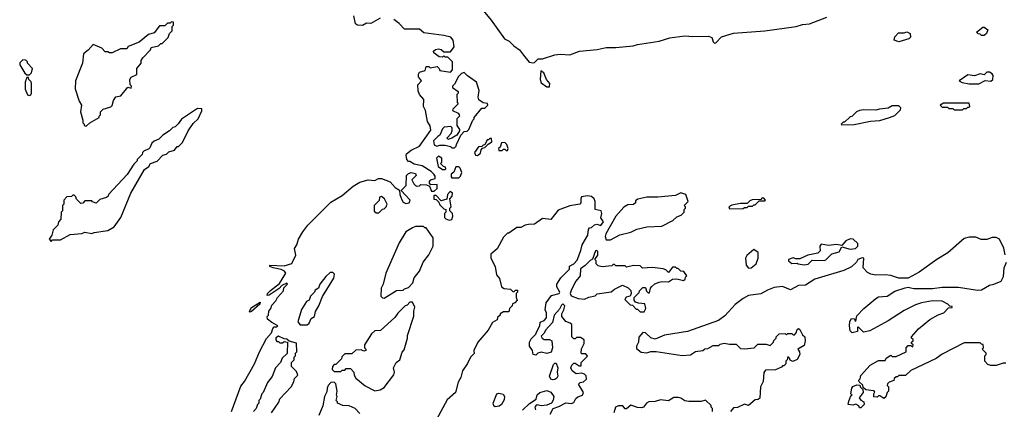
# Model space of a CAD drawing. Extents: x 2348354 to 2479840, y 460476 to 613653.
# Tile 289 of 305: x 2457723 to 2464994, y 587120 to 589996. Entities that reach past the tile are written whole.
import ezdxf

# ---------------------------------------------------------------- set-up
doc = ezdxf.new("R2010")
doc.units = 0

msp = doc.modelspace()

# ---------------------------------------------------------------- linework, layer by layer
at = {"layer": '0CON05XD'}
for points in [[(2461145, 590064.2), (2461204, 589994), (2461304, 589855), (2461336.8, 589836.8), (2461372.1, 589802.1), (2461414.2, 589774.2), (2461444, 589735), (2461485, 589682.5), (2461515, 589677.5), (2461525, 589680), (2461553, 589707), (2461585, 589707.5), (2461675, 589737.5), (2461715, 589742.5), (2461785, 589737.5), (2461857, 589763), (2461986.4, 589776.4), (2462055, 589791.2), (2462125, 589790), (2462253, 589803), (2462285, 589813.3), (2462445, 589838), (2462525, 589862), (2462636.1, 589876.1), (2462695, 589871.2), (2462810, 589875), (2462833.8, 589863.8), (2462843, 589833), (2462855, 589823.8), (2462865, 589826), (2462905, 589870), (2462995, 589897.5), (2463225, 589912.9), (2463456.4, 589946.4), (2463505, 589960.8), (2463555, 589966.7), (2463682.5, 590015)], [(2460385, 590007.5), (2460315, 589967.5), (2460285, 589970), (2460255, 589953.3), (2460217, 589957), (2460202.5, 589965), (2460190, 590025)], [(2460905, 589610), (2460920, 589625), (2460920, 589685), (2460885, 589720), (2460865, 589720), (2460855, 589730), (2460845, 589720), (2460821.7, 589721.7), (2460781.7, 589751.7), (2460780, 589765), (2460793, 589777), (2460815, 589780), (2460836.7, 589776.7), (2460855, 589760), (2460905, 589760), (2460932.5, 589795), (2460923.3, 589845), (2460906.1, 589866.1), (2460855, 589880), (2460708.3, 589898.3), (2460676.4, 589926.4), (2460565, 589927.5), (2460525, 589967.5), (2460485, 589996.7)], [(2458215, 589210), (2458240, 589235), (2458310, 589275), (2458310, 589285), (2458320, 589295), (2458320, 589315), (2458340, 589335), (2458396.4, 589353.6), (2458406.2, 589363.8), (2458415, 589400), (2458433.6, 589426.4), (2458470, 589435), (2458521.7, 589498.3), (2458545, 589490), (2458547.5, 589505), (2458540, 589515), (2458537.5, 589555), (2458547, 589573), (2458588.3, 589591.7), (2458587.5, 589635), (2458620, 589675), (2458620, 589695), (2458632.5, 589715), (2458690, 589775), (2458695, 589790), (2458747, 589803), (2458765, 589820), (2458775, 589820), (2458820, 589865), (2458830, 589895), (2458850, 589915), (2458850, 589945), (2458860, 589955), (2458858.3, 589978.3), (2458845, 589980), (2458835, 589970), (2458815, 589970), (2458795, 589950), (2458755, 589950), (2458715, 589900), (2458673, 589887), (2458605, 589830), (2458525, 589797.5), (2458515, 589780), (2458468.3, 589781.7), (2458405, 589752.5), (2458385, 589752.5), (2458375, 589760), (2458355, 589760), (2458330, 589785), (2458265, 589812.5), (2458229.8, 589770.2), (2458193.8, 589745), (2458185.6, 589675), (2458135.8, 589545), (2458133.3, 589485), (2458162.5, 589395), (2458180, 589365), (2458172.5, 589315), (2458190, 589255), (2458190, 589235), (2458200, 589225), (2458200, 589215), (2458215, 589210)], [(2464845, 589880), (2464825, 589880), (2464815, 589890), (2464801.7, 589891.7), (2464790, 589905), (2464835, 589940), (2464845, 589940), (2464871.7, 589921.7), (2464862.5, 589895), (2464845, 589880)], [(2464215, 589833.3), (2464180, 589845), (2464185, 589870), (2464211.7, 589898.3), (2464255, 589900), (2464275, 589907.5), (2464300, 589895), (2464301.7, 589868.3), (2464290, 589855), (2464215, 589833.3)], [(2457795, 589590), (2457810, 589605), (2457817, 589637), (2457780, 589675), (2457780, 589685), (2457768.3, 589698.3), (2457745, 589700), (2457723, 589677), (2457723, 589663), (2457761.7, 589601.7), (2457775, 589590), (2457795, 589590)], [(2459286.7, 587105), (2459355, 587290), (2459382.5, 587325), (2459456.2, 587455), (2459493.3, 587545), (2459545, 587642.5), (2459582.5, 587685), (2459592.5, 587717.5), (2459601.7, 587728.3), (2459621.7, 587728.3), (2459630, 587735), (2459585, 587760), (2459552.5, 587785), (2459550, 587805), (2459560, 587815), (2459562.5, 587845), (2459577, 587863), (2459585, 587890), (2459615, 587920), (2459627.5, 587945), (2459670, 587995), (2459672.5, 588017.5), (2459700, 588045), (2459695, 588050), (2459660, 588035), (2459638.3, 588011.7), (2459565, 587962.5), (2459550, 587960), (2459553.8, 587975), (2459575, 587998), (2459641.7, 588048.3), (2459688.8, 588125), (2459678.8, 588138.8), (2459653, 588153), (2459595, 588164.2), (2459570, 588175), (2459570, 588185), (2459675, 588178.8), (2459733, 588197), (2459761.7, 588258.3), (2459753, 588307), (2459770, 588335), (2459783, 588377), (2459815, 588430), (2459850.7, 588479.3), (2460020.7, 588649.3), (2460105, 588697.5), (2460185, 588767.5), (2460235, 588797.5), (2460297, 588813), (2460345, 588808), (2460373.9, 588823.9), (2460395, 588824), (2460458.3, 588798.3), (2460497, 588757), (2460528.3, 588738.3), (2460530, 588705), (2460545, 588667.5), (2460555, 588650), (2460575, 588640), (2460600, 588645), (2460607.5, 588665), (2460540, 588735), (2460577, 588773), (2460580, 588845), (2460595, 588860), (2460615, 588867.5), (2460645, 588860), (2460650, 588845), (2460620, 588815), (2460632.5, 588785), (2460645, 588772.5), (2460655, 588767.5), (2460675, 588770), (2460685, 588780), (2460727, 588777), (2460748.3, 588768.3), (2460765, 588730), (2460785, 588730), (2460805, 588750), (2460805, 588780), (2460758.3, 588778.3), (2460748.3, 588788.3), (2460748.3, 588801.7), (2460760, 588815), (2460790, 588825), (2460791.7, 588841.7), (2460782.5, 588855), (2460762.5, 588875), (2460695, 588917.5), (2460635, 588930), (2460605, 588950), (2460595, 588950), (2460582.5, 588965), (2460577.5, 588995), (2460580, 589005), (2460615, 589032.5), (2460676.7, 589063.3), (2460758.3, 589181.7), (2460753.9, 589213.9), (2460734, 589245), (2460718.8, 589325), (2460706, 589355), (2460707.1, 589407.1), (2460676, 589445), (2460665, 589470), (2460663.3, 589515), (2460690, 589545), (2460667.5, 589575), (2460667.5, 589595), (2460675, 589610), (2460718.3, 589621.7), (2460725, 589650), (2460745, 589650), (2460755, 589640), (2460805, 589650), (2460820, 589635), (2460825, 589620), (2460905, 589610)], [(2457795, 589437.5), (2457805, 589442.5), (2457810, 589455), (2457810, 589525), (2457807, 589537), (2457790, 589555), (2457788.3, 589568.3), (2457775, 589570), (2457762.5, 589535), (2457763.6, 589483.6), (2457780.7, 589440.7), (2457795, 589437.5)], [(2460935, 589050), (2460947, 589063), (2460947.5, 589075), (2460980, 589145), (2461005, 589170), (2461027, 589173), (2461040, 589185), (2461070, 589255), (2461080, 589265), (2461080, 589275), (2461135, 589342.5), (2461157, 589343), (2461180, 589365), (2461177, 589377), (2461145, 589382.5), (2461112.5, 589405), (2461107.5, 589425), (2461117, 589473), (2461096.1, 589536.1), (2461030.7, 589580.7), (2461005, 589607.5), (2460985, 589600), (2460963.6, 589576.4), (2460935, 589520), (2460920, 589505), (2460920, 589495), (2460960, 589465), (2460960, 589455), (2460950, 589445), (2460952.5, 589385), (2460960, 589375), (2460922.5, 589335), (2460920, 589325), (2460960, 589305), (2460967.5, 589295), (2460970, 589285), (2460950, 589265), (2460950, 589215), (2460970, 589185), (2460970, 589175), (2460950, 589145), (2460915, 589122.5), (2460885, 589112.5), (2460880, 589125), (2460910, 589155), (2460917.5, 589175), (2460917, 589197), (2460906.7, 589206.7), (2460858.3, 589201.7), (2460845, 589190), (2460826.7, 589143.3), (2460810, 589135), (2460778.3, 589101.7), (2460783.3, 589073.3), (2460803, 589063), (2460825, 589070), (2460865, 589070), (2460905, 589060), (2460915, 589050), (2460935, 589050)], [(2461635, 589500), (2461637.5, 589525), (2461612.5, 589555), (2461592.5, 589605), (2461571.7, 589618.3), (2461567.5, 589555), (2461575, 589530), (2461615, 589500), (2461635, 589500)], [(2464805, 589522.5), (2464853, 589547), (2464895, 589542.5), (2464910, 589555), (2464912.5, 589585), (2464905, 589597.5), (2464885, 589610), (2464865, 589610), (2464845, 589590), (2464815, 589597.5), (2464775, 589582.5), (2464725, 589590), (2464660, 589545), (2464683, 589533), (2464735, 589522.5), (2464805, 589522.5)], [(2457955, 588360), (2457965, 588370), (2458025, 588370), (2458095, 588410), (2458181.7, 588418.3), (2458205, 588427.5), (2458255, 588417.5), (2458273.6, 588426.4), (2458375, 588441.2), (2458421.7, 588468.3), (2458470, 588535), (2458543.3, 588715), (2458645, 588890), (2458676.4, 588913.6), (2458690, 588935), (2458737, 588953), (2458780, 588995), (2458807, 589003), (2458825, 589020), (2458865, 589032.5), (2458885, 589060), (2458895, 589060), (2458925, 589090), (2458967.5, 589175), (2459005, 589230), (2459040, 589265), (2459067, 589323), (2459068.3, 589338.3), (2459035, 589340), (2458917, 589263), (2458893, 589227), (2458870, 589205), (2458855, 589200), (2458830, 589175), (2458780, 589145), (2458750, 589115), (2458715, 589100), (2458700, 589085), (2458685, 589050), (2458675, 589040), (2458641.7, 589028.3), (2458630, 589015), (2458628.3, 589001.7), (2458590, 588965), (2458590, 588955), (2458565, 588930), (2458516.4, 588853.6), (2458380, 588705), (2458376.4, 588693.6), (2458365, 588682.5), (2458315, 588670), (2458288.3, 588641.7), (2458261.7, 588651.7), (2458255, 588660), (2458205, 588660), (2458188.3, 588641.7), (2458175, 588640), (2458141.7, 588671.7), (2458138.3, 588688.3), (2458125, 588700), (2458115, 588700), (2458105, 588690), (2458071.7, 588688.3), (2458050, 588665), (2458050, 588635), (2458040, 588625), (2458040, 588585), (2458030, 588575), (2458027, 588523), (2458010, 588505), (2458005, 588480), (2457970, 588445), (2457960, 588405), (2457940, 588375), (2457955, 588360)], [(2463795, 589220), (2463885, 589222.5), (2464005, 589247.5), (2464075, 589252.5), (2464147, 589273), (2464185, 589290), (2464228.3, 589331.7), (2464230, 589345), (2464215, 589360), (2464165, 589360), (2464137, 589343), (2464073.6, 589336.4), (2464045, 589327.5), (2463955, 589331.2), (2463925, 589325.6), (2463903.3, 589315), (2463868.3, 589281.7), (2463855, 589280), (2463815, 589240), (2463805, 589240), (2463790, 589225), (2463795, 589220)], [(2464685, 589330), (2464695, 589340), (2464715, 589340), (2464725, 589350), (2464735, 589350), (2464740, 589355), (2464735, 589380), (2464545, 589380), (2464520, 589365), (2464535, 589350), (2464575, 589350), (2464585, 589340), (2464615, 589340), (2464625, 589330), (2464685, 589330)], [(2461105, 588993.3), (2461125, 589010), (2461130, 589035), (2461141.7, 589048.3), (2461158.3, 589051.7), (2461181.7, 589078.3), (2461210, 589095), (2461208.3, 589118.3), (2461195, 589120), (2461185, 589110), (2461175, 589110), (2461158.3, 589071.7), (2461145, 589070), (2461135, 589060), (2461111.7, 589058.3), (2461082.5, 589015), (2461090, 588995), (2461105, 588993.3)], [(2461325, 589030), (2461330, 589045), (2461320, 589075), (2461305, 589090), (2461281.7, 589088.3), (2461270, 589055), (2461260, 589045), (2461261.7, 589031.7), (2461285, 589030), (2461295, 589040), (2461305, 589040), (2461315, 589030), (2461325, 589030)], [(2460865, 588890), (2460870, 588895), (2460868.3, 588908.3), (2460851.7, 588911.7), (2460830, 588935), (2460840, 588945), (2460840, 588975), (2460815, 588990), (2460800, 588975), (2460813, 588913), (2460845, 588890), (2460865, 588890)], [(2460965, 588830), (2460978.3, 588841.7), (2460987, 588867), (2460975, 588900), (2460965, 588910), (2460945, 588910), (2460928.8, 588871.2), (2460910, 588855), (2460910, 588835), (2460915, 588830), (2460965, 588830)], [(2460375, 588570), (2460401.7, 588598.3), (2460415, 588600), (2460430, 588615), (2460437.5, 588635), (2460417.5, 588675), (2460395, 588690), (2460380, 588685), (2460377.5, 588662.5), (2460340, 588625), (2460341.7, 588581.7), (2460355, 588570), (2460375, 588570)], [(2460895, 588517.5), (2460915, 588520), (2460922.5, 588545), (2460920, 588565), (2460900, 588585), (2460900, 588605), (2460910, 588615), (2460900, 588675), (2460916.7, 588693.3), (2460920, 588715), (2460903, 588727), (2460883, 588707), (2460878.3, 588671.7), (2460835, 588660), (2460798.3, 588698.3), (2460781.7, 588698.3), (2460781.7, 588671.7), (2460798.3, 588668.3), (2460818.3, 588648.3), (2460825, 588630), (2460855, 588600), (2460870, 588595), (2460870, 588575), (2460860, 588565), (2460860, 588535), (2460870, 588525), (2460895, 588517.5)], [(2461640, 587085), (2461663.6, 587126.4), (2461705, 587140), (2461755, 587167.5), (2461795, 587162.5), (2461815, 587170), (2461830.7, 587199.3), (2461845, 587212.5), (2461880, 587225), (2461887, 587243), (2461850, 587305), (2461863, 587317), (2461887, 587323), (2461908.3, 587341.7), (2461907, 587367), (2461895, 587380), (2461875, 587387.5), (2461833, 587383), (2461803.6, 587403.6), (2461793.3, 587425), (2461800, 587445), (2461815, 587460), (2461825, 587460), (2461855, 587440), (2461868.3, 587441.7), (2461870, 587465), (2461917, 587513), (2461905, 587530), (2461875, 587530), (2461870, 587535), (2461873, 587567), (2461892.5, 587605), (2461891.7, 587631.7), (2461865, 587650), (2461835, 587650), (2461825, 587640), (2461815, 587640), (2461800, 587655), (2461800, 587745), (2461787, 587757), (2461755, 587767.5), (2461727.5, 587805), (2461727.5, 587825), (2461742.5, 587855), (2461748.8, 587885), (2461735, 587898), (2461725, 587890), (2461710.3, 587859.7), (2461670, 587815), (2461658.8, 587761.2), (2461606, 587705), (2461597.3, 587682.7), (2461575, 587660), (2461581.2, 587645), (2461595, 587636.2), (2461636.4, 587636.4), (2461652.5, 587625), (2461657.5, 587575), (2461648.3, 587541.7), (2461615, 587532.5), (2461575, 587542.5), (2461550, 587535), (2461535, 587520), (2461513.9, 587523.9), (2461510, 587555), (2461488.8, 587585), (2461487.1, 587615), (2461500.9, 587639.1), (2461535.7, 587674.3), (2461539.4, 587690.6), (2461562.9, 587735), (2461567, 587763), (2461596.2, 587775), (2461612.5, 587795), (2461613, 587833), (2461603.8, 587855), (2461610, 587905), (2461650.6, 587959.4), (2461706.2, 587975), (2461711.2, 587985), (2461688.6, 588025), (2461689.2, 588045), (2461719.1, 588090.9), (2461782.5, 588155), (2461783.8, 588176.2), (2461815, 588193.3), (2461839.3, 588220.7), (2461867.4, 588292.6), (2461877.1, 588335), (2461918.6, 588405), (2461922.5, 588447.5), (2461930, 588460), (2461945, 588462.5), (2461967.5, 588482.5), (2461985, 588487.5), (2462015, 588477.5), (2462033.3, 588505), (2462014, 588534), (2462021.2, 588565), (2462017.5, 588585), (2461972.5, 588595), (2461972, 588655), (2461964.2, 588675), (2461945, 588691.9), (2461915, 588695.4), (2461872.4, 588687.6), (2461866, 588675), (2461867.5, 588645), (2461860, 588635), (2461785, 588622.5), (2461699.3, 588590.7), (2461645, 588520), (2461585, 588527.5), (2461525, 588487.5), (2461480, 588485), (2461455, 588480), (2461425, 588462.5), (2461395, 588462.5), (2461335, 588420), (2461325, 588420), (2461295, 588390), (2461250, 588305), (2461202.5, 588265), (2461203.3, 588235), (2461233.3, 588175), (2461243, 588113), (2461267.5, 588085), (2461280, 588025), (2461300.7, 588010.7), (2461347, 588007), (2461365, 587990), (2461375, 587990), (2461385, 588000), (2461398.3, 587998.3), (2461400, 587985), (2461390, 587975), (2461390, 587945), (2461397.5, 587925), (2461380, 587905), (2461361.7, 587898.3), (2461360, 587885), (2461340, 587865), (2461335, 587840), (2461295, 587840), (2461270, 587825), (2461270, 587815), (2461251.7, 587798.3), (2461248.3, 587781.7), (2461215, 587760), (2461182.5, 587705), (2461106.7, 587615), (2461077.5, 587555), (2461078.3, 587531.7), (2461052.5, 587505), (2461030.7, 587459.3), (2460992.5, 587405), (2460980, 587355), (2460960.7, 587319.3), (2460942.5, 587245), (2460879.3, 587190.7), (2460800, 587045)], [(2462085, 588370), (2462155, 588407.5), (2462235, 588427.5), (2462280.7, 588449.3), (2462355, 588466.7), (2462465, 588472.5), (2462547, 588513), (2462575, 588540), (2462607, 588553), (2462630, 588575), (2462630, 588595), (2462640, 588605), (2462640, 588615), (2462630, 588625), (2462660, 588655), (2462642.5, 588705), (2462605, 588718.6), (2462565, 588699.4), (2462435, 588686.4), (2462354.5, 588685.5), (2462288.3, 588671.7), (2462271.7, 588658.3), (2462270, 588645), (2462257, 588633), (2462215, 588630), (2462185, 588613.3), (2462126.5, 588545), (2462051.9, 588415), (2462047.5, 588395), (2462055, 588370), (2462085, 588370)], [(2462965, 588600), (2463065, 588602.5), (2463075, 588610), (2463095, 588610), (2463105, 588620), (2463135, 588620), (2463145, 588630), (2463155, 588630), (2463185, 588660), (2463225, 588660), (2463230, 588665), (2463218.3, 588678.3), (2463205, 588680), (2463195, 588670), (2463133, 588667), (2463115, 588660), (2463095, 588640), (2463045, 588640), (2462983, 588627), (2462960, 588615), (2462965, 588600)], [(2460415, 587940), (2460505, 587997.5), (2460555, 588000), (2460565, 588010), (2460595, 588020), (2460627, 588053), (2460635, 588090), (2460675, 588140), (2460702.5, 588205), (2460745, 588260), (2460777.5, 588325), (2460777, 588387), (2460725, 588460), (2460715, 588460), (2460705, 588470), (2460645, 588470), (2460625, 588460), (2460575, 588430), (2460525, 588350), (2460427.5, 588125), (2460407.5, 588045), (2460392.5, 588015), (2460390, 587955), (2460401.7, 587941.7), (2460415, 587940)], [(2465000.7, 588260.7), (2464989.5, 588309.5), (2464957.5, 588375), (2464935, 588387.5), (2464905, 588387.5), (2464865, 588372.5), (2464823.6, 588373.6), (2464785, 588390), (2464735, 588390), (2464698.3, 588381.7), (2464577.5, 588275), (2464495, 588226.7), (2464365, 588133.3), (2464285, 588087.5), (2464215, 588087.5), (2464155, 588107.5), (2464115, 588112.5), (2464045, 588110), (2464008.3, 588118.3), (2463985, 588130), (2463952.5, 588165), (2463956.7, 588235), (2463945, 588238.8), (2463913.3, 588225), (2463902.5, 588205), (2463865, 588172.5), (2463810, 588145), (2463595, 588080), (2463525, 588036.7)], [(2463515, 588187.5), (2463545, 588192.5), (2463575, 588220), (2463665, 588217.5), (2463675, 588222.5), (2463721.7, 588268.3), (2463775, 588282.5), (2463795, 588320), (2463855, 588303.3), (2463895, 588306.7), (2463912.5, 588325), (2463912.5, 588345), (2463877, 588377), (2463855, 588377.5), (2463825, 588362.5), (2463795, 588330), (2463755, 588337.5), (2463695, 588328.8), (2463642, 588338), (2463632.5, 588325), (2463635, 588290), (2463617, 588273), (2463543, 588257), (2463485, 588230), (2463455, 588230), (2463435, 588237.5), (2463400, 588225), (2463400, 588215), (2463425, 588197.5), (2463465, 588200), (2463473, 588193), (2463515, 588187.5)], [(2462335, 587840), (2462347.5, 587865), (2462338.3, 587898.3), (2462293, 587903), (2462271.7, 587911.7), (2462260, 587925), (2462260, 587945), (2462298.3, 587981.7), (2462300, 587995), (2462325, 588020), (2462345, 588020), (2462351.7, 587991.7), (2462365, 587980), (2462375, 587980), (2462382.5, 588015), (2462392.3, 588027.7), (2462413.9, 588046.1), (2462445, 588057.5), (2462465, 588062.5), (2462515, 588060), (2462545, 588080), (2462575, 588082.5), (2462625, 588070), (2462638.3, 588081.7), (2462640, 588095), (2462650, 588105), (2462628.3, 588138.3), (2462605, 588140), (2462585, 588160), (2462575, 588160), (2462565, 588170), (2462545, 588170), (2462515, 588130), (2462495, 588150), (2462475, 588157.5), (2462395, 588166.7), (2462322.5, 588162.5), (2462305, 588180), (2462255, 588182.5), (2462205, 588170), (2462195, 588180), (2462125, 588180), (2462115, 588190), (2462105, 588190), (2462095, 588180), (2462025, 588172.5), (2461995, 588180), (2461980, 588195), (2461980, 588215), (2461970, 588225), (2461991.7, 588258.3), (2461992.5, 588285), (2461985, 588292.5), (2461975, 588290), (2461952.5, 588227.5), (2461935, 588218.8), (2461898.9, 588181.1), (2461863.8, 588156.2), (2461863.1, 588105), (2461829.4, 588065), (2461797.1, 588005), (2461788, 587975), (2461795, 587957.5), (2461848.3, 587938.3), (2461895, 587932.5), (2461925, 587947.5), (2461971.7, 587958.3), (2461988.3, 587971.7), (2462091.7, 587988.3), (2462115, 588007.5), (2462175, 588037.5), (2462217, 588017), (2462237, 587997), (2462237.5, 587975), (2462230, 587955), (2462201.7, 587948.3), (2462191.7, 587931.7), (2462231.7, 587891.7), (2462248.3, 587888.3), (2462275, 587860), (2462285, 587860), (2462305, 587840), (2462335, 587840)], [(2463105, 588162.5), (2463125, 588163.3), (2463162.5, 588195), (2463177.5, 588235), (2463177, 588277), (2463145, 588300), (2463092.5, 588255), (2463082.5, 588235), (2463087.5, 588185), (2463105, 588162.5)], [(2465005, 587460), (2464985, 587460), (2464935, 587442.5), (2464895, 587442.5), (2464871.7, 587451.7), (2464850, 587475), (2464850, 587515), (2464860, 587525), (2464860, 587535), (2464830, 587565), (2464840, 587575), (2464838.3, 587598.3), (2464825, 587600), (2464815, 587610), (2464698.3, 587611.7), (2464535, 587527.5), (2464490, 587495), (2464303, 587407), (2464265, 587370), (2464215, 587370), (2464205, 587360), (2464195, 587360), (2464181.7, 587348.3), (2464178.3, 587331.7), (2464145, 587320), (2464131.7, 587308.3), (2464130, 587295), (2464140, 587285), (2464140, 587255), (2464130, 587245), (2464118.3, 587211.7), (2464105, 587200), (2464075, 587220), (2464065, 587220), (2464055, 587210), (2464031.7, 587211.7), (2464030, 587235), (2464038.3, 587248.3), (2464027.5, 587257.5), (2463972.5, 587262.5), (2463951.7, 587281.7), (2463948.3, 587298.3), (2463921.7, 587321.7), (2463920, 587335), (2463930, 587345), (2463935, 587370), (2463957.5, 587395), (2464003.6, 587446.4), (2464065, 587480), (2464115, 587480), (2464121.7, 587498.3), (2464155, 587520), (2464165, 587510), (2464195, 587510), (2464270, 587545), (2464270, 587575), (2464285, 587590), (2464305, 587590), (2464318.3, 587581.7), (2464320, 587595), (2464310, 587605), (2464310, 587615), (2464320, 587625), (2464320, 587635), (2464310, 587645), (2464310, 587655), (2464360, 587715), (2464445, 587782.5), (2464505, 587817.5), (2464547, 587833), (2464581.7, 587868.3), (2464608.3, 587871.7), (2464608.3, 587878.3), (2464591.7, 587881.7), (2464577, 587897), (2464535, 587917.5), (2464465, 587920), (2464383, 587907), (2464338.3, 587891.7), (2464255, 587850), (2464136.1, 587773.9), (2464001.7, 587698.3), (2463955, 587690), (2463915, 587730), (2463910, 587725), (2463910, 587695), (2463870, 587685), (2463855, 587700), (2463850, 587735), (2463853, 587767), (2463865, 587790), (2463888.3, 587788.3), (2463890, 587775), (2463898.3, 587771.7), (2463905, 587810), (2463957.5, 587865), (2464045, 587937.5), (2464065, 587950), (2464130, 587955), (2464185, 587992.5), (2464263, 588017), (2464285, 588022.5), (2464305, 588017.5), (2464325, 588012.5), (2464465, 588012.5), (2464535, 588022.5), (2464655, 588022.5), (2464795, 588000), (2464825, 588002.5), (2464885, 588037.5), (2464917, 588043), (2464970, 588065), (2464989.3, 588100.7), (2464993.3, 588165), (2465010, 588205)], [(2459845, 587742.5), (2459860, 587755), (2459875, 587790), (2459900, 587805), (2459908.3, 587841.7), (2459932.5, 587885), (2459958.3, 587951.7), (2460041.7, 588088.3), (2460047.5, 588117.5), (2460035, 588130), (2460015, 588130), (2459985, 588100), (2459940, 588045), (2459930, 588015), (2459905, 588000), (2459900, 587985), (2459870, 587955), (2459860, 587925), (2459840, 587915), (2459803, 587857), (2459777.5, 587765), (2459795, 587742.5), (2459845, 587742.5)], [(2463525, 588036.7), (2463475, 588033.3), (2463415, 588002.5), (2463355, 588026.7), (2463295, 588018.8), (2463245, 588000), (2463197, 587973), (2463105, 587960), (2463065, 587937.5), (2463007, 587893), (2462929.3, 587810.7), (2462883.6, 587776.4), (2462655, 587693.3), (2462485, 587666.7), (2462415, 587637.5), (2462385, 587646.7), (2462345, 587683.3), (2462325, 587687.5), (2462296.4, 587653.6), (2462293.3, 587615), (2462277.5, 587585), (2462278.3, 587568.3), (2462313, 587543), (2462355, 587537.5), (2462385, 587547.5), (2462423, 587547), (2462615, 587517.5), (2462677, 587523), (2462713, 587547), (2462767, 587553), (2462783, 587567), (2462805, 587570), (2462845, 587590), (2462885, 587590), (2462895, 587600), (2462925, 587607.5), (2462965, 587600), (2463015, 587600), (2463045, 587570), (2463075, 587567.5), (2463146.4, 587573.6), (2463175, 587600), (2463235, 587600), (2463265, 587590), (2463290, 587615), (2463293, 587627), (2463310, 587645), (2463310, 587655), (2463331.7, 587678.3), (2463375, 587680), (2463385, 587670), (2463395, 587680), (2463425, 587680), (2463435, 587670), (2463445, 587670), (2463456.7, 587683.3), (2463465, 587710), (2463475, 587717.5), (2463485, 587710), (2463505, 587670), (2463520, 587655), (2463522.5, 587625), (2463515, 587590), (2463470, 587565), (2463482.5, 587545), (2463483.3, 587525), (2463465, 587487.5), (2463433, 587473), (2463411.7, 587481.7), (2463408.3, 587498.3), (2463395, 587510), (2463390, 587485), (2463380, 587475), (2463380, 587455), (2463365, 587440), (2463355, 587440), (2463348.3, 587431.7), (2463305, 587412.5), (2463231.7, 587408.3), (2463218.3, 587391.7), (2463213.3, 587325), (2463193.3, 587285), (2463188.3, 587201.7), (2463177, 587193), (2463155, 587190), (2463105, 587147.5), (2463075, 587157.5), (2463025, 587132.5), (2462995, 587130), (2462972.5, 587105)], [(2459425, 587837.5), (2459420, 587845), (2459435, 587871.2), (2459500, 587910), (2459497.5, 587895), (2459435, 587841.2), (2459425, 587837.5)], [(2460345, 587257.5), (2460385, 587262.5), (2460415, 587280), (2460486.1, 587373.9), (2460490, 587395), (2460483, 587427), (2460503.6, 587466.4), (2460530, 587485), (2460548.3, 587541.7), (2460561.7, 587558.3), (2460587.5, 587645), (2460587.5, 587665), (2460633, 587807), (2460632.5, 587845), (2460640, 587875), (2460625, 587910), (2460605, 587910), (2460585, 587890), (2460570, 587885), (2460515, 587830), (2460493, 587797), (2460388.3, 587701.7), (2460345, 587700), (2460321.7, 587678.3), (2460270, 587595), (2460270, 587575), (2460280, 587565), (2460280, 587555), (2460265, 587550), (2460245, 587560), (2460205, 587557.5), (2460175, 587530), (2460125, 587530), (2460101.7, 587508.3), (2460098.3, 587491.7), (2460058.3, 587451.7), (2460045, 587450), (2460033, 587437), (2460030, 587415), (2460045, 587400), (2460095, 587400), (2460105, 587410), (2460125, 587410), (2460135, 587420), (2460165, 587420), (2460190, 587395), (2460193, 587373), (2460205, 587350), (2460275, 587292.5), (2460345, 587257.5)], [(2459582.5, 587095), (2459636.1, 587173.9), (2459643.9, 587196.1), (2459727.5, 587285), (2459747, 587323), (2459751.7, 587348.3), (2459777, 587373), (2459768.3, 587398.3), (2459730, 587435), (2459730, 587465), (2459750, 587485), (2459750, 587505), (2459760, 587515), (2459760, 587535), (2459770, 587545), (2459768.3, 587608.3), (2459712.5, 587622.5), (2459695, 587637.5), (2459675, 587640), (2459635, 587660), (2459615, 587647.5), (2459613.6, 587633.6), (2459621.7, 587621.7), (2459635, 587620), (2459645, 587610), (2459665, 587610), (2459675, 587620), (2459700, 587615), (2459698.3, 587531.7), (2459661.7, 587498.3), (2459650, 587465), (2459613, 587427), (2459587, 587363), (2459553, 587317), (2459520, 587245), (2459510, 587235), (2459500, 587195), (2459490, 587185), (2459490, 587165), (2459480, 587155), (2459470, 587125), (2459450, 587105)], [(2461657, 587337), (2461645, 587342.5), (2461636.7, 587365), (2461665, 587450), (2461675, 587460), (2461685, 587460), (2461697.5, 587425), (2461692.5, 587395), (2461696.7, 587365), (2461690, 587350), (2461675, 587340), (2461657, 587337)], [(2460235, 587090), (2460200, 587125), (2460156.4, 587146.4), (2460108.3, 587148.3), (2460070, 587165), (2460070, 587175), (2460060, 587185), (2460067.5, 587215), (2460062.5, 587225), (2460067.5, 587255), (2460057, 587307), (2460045, 587320), (2460021.7, 587318.3), (2460000, 587295), (2459992.5, 587275), (2459991.7, 587248.3), (2459973.3, 587215), (2459962.5, 587145), (2459932.5, 587075)], [(2463935, 587130), (2463925, 587130), (2463920, 587145), (2463897, 587157), (2463875, 587150), (2463840, 587155), (2463845, 587180), (2463861.7, 587218.3), (2463870, 587225), (2463860, 587235), (2463867.5, 587275), (2463875, 587287.5), (2463905, 587300), (2463928.3, 587298.3), (2463930, 587285), (2463950, 587265), (2463952.5, 587245), (2463922.5, 587205), (2463935, 587187.5), (2463957.5, 587175), (2463960, 587155), (2463935, 587130)], [(2461235, 587139.2), (2461225.6, 587145.6), (2461219.2, 587165), (2461246.7, 587233.3), (2461261.2, 587238.8), (2461292.5, 587232.5), (2461304.1, 587214.1), (2461301.2, 587188.8), (2461281.2, 587155), (2461265, 587142), (2461235, 587139.2)], [(2461437, 587113), (2461488.3, 587161.7), (2461537.5, 587195), (2461543.9, 587226.1), (2461565, 587243.3), (2461615, 587260), (2461645, 587247.5), (2461667.5, 587215), (2461662.5, 587187.5), (2461650, 587165), (2461615, 587150), (2461575, 587146.7), (2461545, 587152.5), (2461533.6, 587146.4), (2461526.7, 587135), (2461532.5, 587115)], [(2462840, 587105), (2462840, 587125), (2462830, 587135), (2462828.3, 587148.3), (2462788.3, 587188.3), (2462755, 587177.5), (2462665, 587177.5), (2462635, 587182.5), (2462605, 587202.5), (2462585, 587207.5), (2462553.6, 587206.4), (2462515, 587182.5), (2462455, 587190), (2462415, 587176.7), (2462370, 587175), (2462352.5, 587165), (2462330, 587135), (2462315, 587130), (2462285, 587133.3), (2462235, 587150), (2462205, 587123.3), (2462195, 587123.3), (2462176.2, 587146.2), (2462145, 587146.2), (2462124.1, 587135.9), (2462110, 587095)]]:
    msp.add_lwpolyline(points, dxfattribs=at)

doc.saveas('drawing.dxf')
